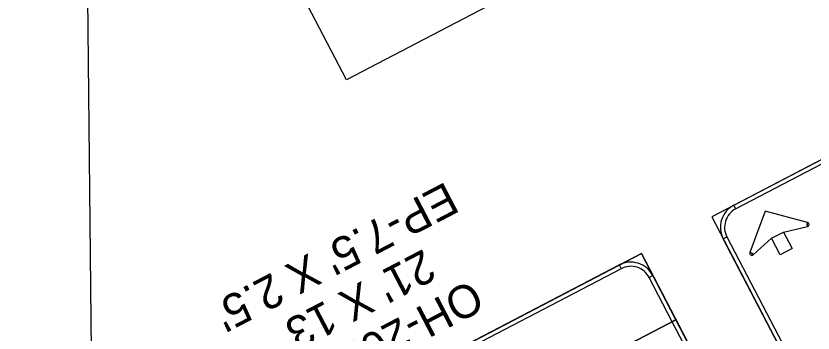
# Model space of a CAD drawing. Extents: x 2001876 to 2025694, y 804561 to 868938.
# Drawn here: x 2010635.1 to 2011120.9, y 825007.9 to 825201.1 of the extents above; entities that cross this region are included whole.
import ezdxf

# ---------------------------------------------------------------- set-up
doc = ezdxf.new("R2010")
doc.units = 0
for name, color, linetype in [('RD_SHT_ShtClip', 7, 'Continuous'), ('TR SN EXTRUDED PANEL SIGNS - GROUND MOUNTED', 7, 'Continuous'), ('TR SN EXTRUDED PANEL SIGNS- MOUNTED OVERHEAD', 7, 'Continuous')]:
    doc.layers.add(name, color=color, linetype=linetype)

msp = doc.modelspace()

# ---------------------------------------------------------------- linework, layer by layer
at = {"layer": 'RD_SHT_ShtClip'}
msp.add_line((2010698.28, 823374.8), (2010635.06, 829374.39), dxfattribs=at)
at = {"layer": 'TR SN EXTRUDED PANEL SIGNS - GROUND MOUNTED'}
msp.add_lwpolyline([(2011326.51, 825417.83), (2010836.49, 825162.26), (2010789.42, 825252.52), (2011279.43, 825508.09)], close=True, dxfattribs=at)
at = {"layer": 'TR SN EXTRUDED PANEL SIGNS- MOUNTED OVERHEAD'}
for p, q in [((2011396.09, 825254.49), (2011059.16, 825078.76)), ((2011073.81, 825083.54), (2011072.64, 825085.79)), ((2011117.65, 825075.31), (2011117.31, 825074.09)), ((2011117.31, 825074.09), (2011117.6, 825072.86)), ((2011066.19, 825065.28), (2011068.44, 825066.46)), ((2011083.62, 825056.52), (2011082.43, 825056.94)), ((2011084.47, 825055.58), (2011083.62, 825056.52)), ((2011002.81, 825049.37), (2011003.98, 825047.12)), ((2011021.07, 825041.75), (2011023.32, 825042.92))]:
    msp.add_line(p, q, dxfattribs=at)
for points in [[(2011396.09, 825254.49), (2011059.16, 825078.76), (2011150.54, 824903.56), (2011487.47, 825079.28), (2011396.09, 825254.49)], [(2011383.78, 825245.21), (2011073.81, 825083.54), (2011072.64, 825085.79), (2011382.61, 825247.46), (2011383.78, 825245.21)], [(2011091.68, 825082.15), (2011082.43, 825056.94), (2011083.62, 825056.52), (2011084.47, 825055.58), (2011095.64, 825065.65), (2011102.94, 825069.45), (2011117.6, 825072.86), (2011117.31, 825074.09), (2011117.65, 825075.31), (2011091.68, 825082.15)], [(2011108.22, 825059.35), (2011100.92, 825055.54), (2011095.64, 825065.65), (2011102.94, 825069.45), (2011108.22, 825059.35)], [(2011068.44, 825066.46), (2011145.76, 824918.21), (2011143.51, 824917.04), (2011066.19, 825065.28), (2011068.44, 825066.46)], [(2011016.29, 825056.4), (2010733.27, 824908.79), (2010754.35, 824868.36), (2011037.37, 825015.97), (2011016.29, 825056.4)], [(2011107.66, 824881.2), (2010824.64, 824733.59), (2010733.27, 824908.79), (2011016.29, 825056.4)], [(2011037.37, 825015.97), (2010754.35, 824868.36), (2010733.27, 824908.79), (2011016.29, 825056.4)], [(2011003.98, 825047.12), (2010747.92, 824913.57), (2010746.74, 824915.82), (2011002.81, 825049.37), (2011003.98, 825047.12)], [(2011035.13, 825014.8), (2011021.07, 825041.75), (2011023.32, 825042.92), (2011037.37, 825015.97), (2011035.13, 825014.8)], [(2011037.37, 825015.97), (2010754.35, 824868.36), (2010824.64, 824733.59), (2011107.66, 824881.2), (2011037.37, 825015.97)], [(2011098.39, 824893.5), (2011035.13, 825014.8), (2011037.37, 825015.97), (2011100.63, 824894.67), (2011098.39, 824893.5)]]:
    msp.add_lwpolyline(points, close=True, dxfattribs=at)
for centre, radius, start, end in [((2011079.67, 825072.31), 15.2, 117.5445, 207.5447), ((2011079.67, 825072.31), 12.67, 117.5445, 207.5447), ((2011117.31, 825074.09), 1.27, 283.0717, 74.5193), ((2011083.62, 825056.52), 1.27, 160.5696, 312.0172), ((2011009.84, 825035.89), 15.2, 27.5442, 117.5445), ((2011009.84, 825035.89), 12.67, 27.5442, 117.5445)]:
    msp.add_arc(centre, radius, start, end, dxfattribs=at)

# ---------------------------------------------------------------- texts
for s, p in [("EP-7.5' X 2.5'", (2010897.34, 825100.4)), ("21' X 13'", (2010883.68, 825059.44)), ('OH-20B-18', (2010912.81, 825040.79))]:
    msp.add_text(s, height=20, rotation=207.5444, dxfattribs=at).set_placement(p)

doc.saveas('drawing.dxf')
